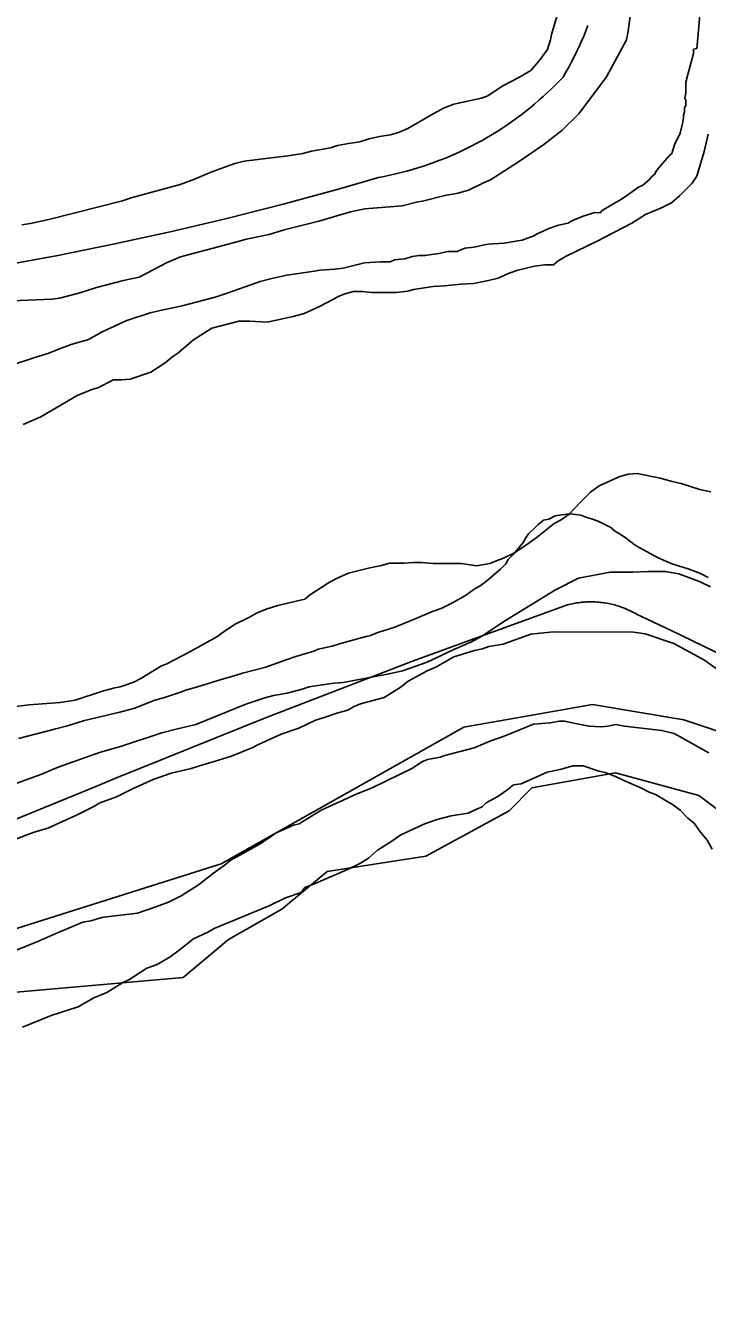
# Model space of a CAD drawing. Extents: x 3694830 to 3732949, y 415201 to 440970.
# Drawn here: x 3702929 to 3703221, y 429606 to 430156 of the extents above; entities that cross this region are included whole.
import ezdxf

# ---------------------------------------------------------------- set-up
doc = ezdxf.new("R2010")
doc.units = 0
for name, color, linetype in [('V-ROAD-CNTR', 7, 'Continuous'), ('V-SITE-VEGE', 7, 'Continuous'), ('V-TOPO-SHOR', 7, 'Continuous')]:
    doc.layers.add(name, color=color, linetype=linetype)

msp = doc.modelspace()

# ---------------------------------------------------------------- linework, layer by layer
at = {"layer": 'V-ROAD-CNTR'}
for points in [[(3703169.8, 430155.71), (3703168.92, 430153.42), (3703167.98, 430151.14), (3703167.02, 430148.89), (3703166.01, 430146.65), (3703164.96, 430144.42), (3703163.88, 430142.22), (3703162.75, 430140.04), (3703161.59, 430137.87), (3703160.39, 430135.73), (3703159.15, 430133.61), (3703157.84, 430132.23), (3703156.1, 430130.45), (3703154.34, 430128.7), (3703152.54, 430126.99), (3703150.71, 430125.3), (3703148.85, 430123.65), (3703146.96, 430122.03), (3703145.05, 430120.44), (3703143.11, 430118.89), (3703141.14, 430117.37), (3703139.14, 430115.89), (3703137.12, 430114.44), (3703135.07, 430113.03), (3703133, 430111.65), (3703130.91, 430110.3), (3703128.79, 430109), (3703126.65, 430107.73), (3703124.49, 430106.5), (3703122.31, 430105.31), (3703120.11, 430104.16), (3703117.88, 430103.04), (3703115.64, 430101.97), (3703113.38, 430100.93), (3703111.1, 430099.93), (3703108.81, 430098.97), (3703106.5, 430098.06), (3703104.17, 430097.18), (3703101.83, 430096.34), (3703099.47, 430095.55), (3703097.1, 430094.79), (3703094.72, 430094.08), (3703092.32, 430093.41), (3703089.92, 430092.78), (3703087.5, 430092.2), (3703085.07, 430091.65), (3703082.64, 430091.15), (3703080.2, 430090.69), (3703080.2, 430090.69), (3703063.52, 430085.86), (3703039.5, 430079.29), (3703015.37, 430073.13), (3702991.14, 430067.4), (3702966.81, 430062.08), (3702942.39, 430057.19), (3702917.9, 430052.73)], [(3702768.66, 429752.34), (3702959.33, 429830.29), (3702959.33, 429830.29), (3702968.24, 429833.99), (3703031.89, 429859.67), (3703095.97, 429884.26), (3703161.08, 429907.92), (3703161.73, 429908.09), (3703162.39, 429908.25), (3703163.06, 429908.39), (3703163.72, 429908.53), (3703164.39, 429908.65), (3703165.05, 429908.76), (3703165.72, 429908.86), (3703166.39, 429908.94), (3703167.07, 429909.02), (3703167.74, 429909.08), (3703168.42, 429909.13), (3703169.09, 429909.17), (3703169.77, 429909.2), (3703170.44, 429909.22), (3703171.12, 429909.22), (3703171.8, 429909.21), (3703172.47, 429909.2), (3703173.15, 429909.17), (3703173.83, 429909.12), (3703174.5, 429909.07), (3703175.17, 429909), (3703175.85, 429908.92), (3703176.52, 429908.83), (3703177.19, 429908.73)], [(3703177.19, 429908.73), (3703177.85, 429908.62), (3703178.52, 429908.49), (3703179.18, 429908.36), (3703179.84, 429908.21), (3703180.5, 429908.05), (3703181.16, 429907.88), (3703181.81, 429907.7), (3703182.46, 429907.5), (3703183.1, 429907.3), (3703183.74, 429907.08), (3703184.38, 429906.85), (3703185.01, 429906.61), (3703185.64, 429906.36), (3703186.27, 429906.1), (3703186.89, 429905.84), (3703187.5, 429905.55), (3703188.11, 429905.26), (3703188.72, 429904.96), (3703189.32, 429904.64), (3703189.91, 429904.32), (3703190.5, 429903.98), (3703205.08, 429897.1), (3703301.83, 429850.23)]]:
    msp.add_lwpolyline(points, dxfattribs=at)
at = {"layer": 'V-SITE-VEGE'}
for points in [[(3702920.13, 430037.76), (3702940.74, 430038.68), (3702943.78, 430039.01), (3702952.58, 430041.34), (3702959.69, 430043.67), (3702971.2, 430046.67), (3702977.96, 430047.99), (3702989.81, 430054.36), (3702995.57, 430056.7), (3703020.27, 430063.35), (3703023.65, 430064.35), (3703033.46, 430066.34), (3703039.89, 430068.34), (3703054.78, 430071.99), (3703068.31, 430075.99), (3703074.4, 430077.32), (3703090.29, 430078.6), (3703097.06, 430080.26), (3703099.08, 430080.59), (3703108.56, 430082.92), (3703114.31, 430083.9), (3703118.71, 430085.24), (3703124.8, 430088.25), (3703128.19, 430089.59), (3703140.05, 430097.31), (3703150.9, 430104.7), (3703158.69, 430110.75), (3703165.82, 430117.82), (3703177.72, 430133.65), (3703186.23, 430149.5), (3703186.93, 430153.21), (3703187.97, 430160.64)], [(3703157.27, 430162.33), (3703154.18, 430151.86), (3703153.83, 430149.5), (3703152.46, 430145.45), (3703149.41, 430141.07), (3703145.33, 430136.36), (3703140.25, 430133.34), (3703133.13, 430129.65), (3703127.04, 430125.62), (3703124.33, 430124.62), (3703112.49, 430121.97), (3703108.08, 430120.29), (3703102.67, 430117.28), (3703092.84, 430111.58), (3703088.78, 430109.9), (3703085.39, 430108.9), (3703080.66, 430108.25), (3703076.26, 430107.25), (3703072.2, 430105.92), (3703067.47, 430105.26), (3703062.73, 430104.27), (3703059.69, 430103.27), (3703051.57, 430101.95), (3703047.85, 430100.95), (3703041.42, 430099.97), (3703022.83, 430097.68), (3703018.77, 430096.68), (3703008.95, 430093.01), (3703001.5, 430090), (3702995.41, 430087.66), (3702974.43, 430082), (3702970.71, 430080.67), (3702939.24, 430072.69), (3702931.46, 430071.03), (3702927.74, 430070.37)], [(3703221.21, 430109.13), (3703219.49, 430101.7), (3703216.4, 430091.24), (3703214.36, 430088.21), (3703208.93, 430082.82), (3703205.54, 430079.8), (3703201.47, 430077.79), (3703194.36, 430074.77), (3703188.6, 430071.08), (3703173.7, 430063.37), (3703160.49, 430057.01), (3703157.1, 430054.99), (3703155.07, 430053.31)], [(3703155.07, 430053.31), (3703151.35, 430053.33), (3703146.95, 430052.67), (3703139.85, 430051.01), (3703136.13, 430049.68), (3703131.39, 430047.67), (3703127.33, 430046.67), (3703120.9, 430045.35), (3703115.5, 430045.03), (3703108.39, 430044.39), (3703103.66, 430044.07), (3703095.21, 430042.76), (3703092.84, 430042.09), (3703087.77, 430041.43), (3703077.29, 430041.48), (3703073.23, 430041.84), (3703069.52, 430041.85), (3703065.8, 430040.85), (3703063.42, 430039.85), (3703054.96, 430035.49), (3703048.52, 430032.48), (3703043.79, 430031.15), (3703032.62, 430028.83), (3703025.19, 430029.2), (3703020.46, 430029.22), (3703008.96, 430026.23), (3703001.16, 430021.19), (3702994.38, 430015.48), (3702992.35, 430014.13), (3702988.96, 430011.44), (3702982.85, 430007.41), (3702974.06, 430004.41), (3702970.34, 430004.09), (3702966.96, 430004.1), (3702960.18, 430000.75), (3702958.15, 430000.08), (3702951.38, 429997.41), (3702935.8, 429988.35), (3702928.35, 429985)], [(3702920.44, 429863.91), (3702930.92, 429865.22), (3702944.11, 429866.18), (3702950.53, 429867.17), (3702962.71, 429871.17), (3702967.45, 429872.5), (3702969.82, 429872.83), (3702975.57, 429874.83), (3702978.62, 429876.51), (3702987.43, 429881.88), (3702989.46, 429882.54), (3702998.95, 429887.58), (3703011.14, 429894.28), (3703015.21, 429897.3), (3703018.94, 429899.65), (3703025.03, 429902.67), (3703028.08, 429904.35), (3703032.14, 429906.02), (3703037.22, 429907.69), (3703048.73, 429910.34), (3703050.76, 429912.02), (3703058.89, 429917.4), (3703062.62, 429919.41), (3703067.36, 429921.41), (3703076.49, 429923.74), (3703081.57, 429924.73), (3703084.95, 429925.73), (3703091.03, 429925.71), (3703095.09, 429926.03), (3703098.81, 429926.01), (3703103.54, 429925.65), (3703115.7, 429925.6), (3703122.12, 429924.56), (3703127.87, 429925.55), (3703130.92, 429926.89), (3703133.63, 429927.89), (3703138.37, 429930.24), (3703144.47, 429934.27), (3703148.2, 429936.95), (3703155.32, 429942.67), (3703158.37, 429944.35), (3703161.75, 429946.7), (3703166.51, 429951.74), (3703170.92, 429956.12), (3703174.65, 429958.81), (3703183.46, 429962.83), (3703187.18, 429963.82), (3703190.89, 429964.15), (3703200.69, 429962.08), (3703205.75, 429960.7), (3703210.14, 429959.67)], [(3703210.14, 429959.67), (3703217.56, 429957.27), (3703222.29, 429956.24)], [(3703179.22, 429921.95), (3703165.69, 429919.3), (3703155.87, 429914.28), (3703134.52, 429901.19), (3703124.36, 429894.47), (3703119.95, 429892.13), (3703112.5, 429888.78), (3703100.99, 429883.42), (3703090.5, 429879.75), (3703084.75, 429878.42), (3703065.13, 429874.79), (3703061.07, 429874.47), (3703054.31, 429873.48), (3703050.59, 429872.82), (3703047.54, 429871.82), (3703041.12, 429870.16), (3703035.37, 429869.17), (3703031.65, 429868.17), (3703023.52, 429865.5), (3703002.19, 429856.81), (3702993.74, 429854.82), (3702987.65, 429853.15), (3702970.39, 429847.48), (3702960.91, 429844.82), (3702943.31, 429838.47), (3702935.87, 429835.46), (3702921.31, 429830.12)], [(3703222.12, 429915.69), (3703217.73, 429917.73), (3703208.62, 429921.15), (3703202.88, 429922.19), (3703195.45, 429922.22), (3703189.02, 429921.91), (3703179.22, 429921.95)], [(3702924.25, 429807.46), (3702933.06, 429810.8), (3702938.81, 429812.47), (3702951.33, 429818.16), (3702958.79, 429821.84), (3702960.82, 429823.19), (3702968.27, 429825.86), (3702975.04, 429829.21), (3702983.84, 429833.23), (3702991.63, 429835.9), (3703000.09, 429837.89), (3703005.16, 429839.56), (3703009.9, 429840.89), (3703017.34, 429843.22), (3703026.48, 429846.9), (3703028.86, 429848.24), (3703038.68, 429852.6), (3703046.12, 429855.27), (3703053.23, 429858.62), (3703056.62, 429859.62), (3703062.37, 429861.62), (3703067.11, 429862.95), (3703069.48, 429864.29), (3703072.53, 429865.63), (3703082.68, 429868.29), (3703089.46, 429872.66), (3703092.85, 429875.34), (3703100.98, 429879.7), (3703105.04, 429881.38), (3703109.44, 429884.06), (3703112.49, 429885.74), (3703121.29, 429888.4), (3703124.67, 429889.06), (3703127.38, 429890.07), (3703133.47, 429891.05), (3703145.31, 429895.4), (3703155.12, 429896.37), (3703189.25, 429896.22), (3703194.32, 429895.53), (3703206.47, 429891.42), (3703219.62, 429884.27), (3703226.69, 429879.17)], [(3703221.48, 429844.72), (3703206.64, 429852.89), (3703201.24, 429854.27), (3703185.36, 429856.02), (3703181.65, 429856.72), (3703178.26, 429856.05), (3703175.56, 429855.73), (3703170.16, 429856.09), (3703164.41, 429857.13), (3703159.69, 429858.16), (3703157.66, 429858.17), (3703153.6, 429857.51), (3703146.5, 429856.86), (3703133.98, 429851.85), (3703128.22, 429849.85), (3703121.11, 429846.83), (3703108.59, 429843.51), (3703106.56, 429842.84), (3703101.15, 429841.85), (3703098.78, 429840.85), (3703094.71, 429838.16), (3703077.78, 429829.78), (3703070.33, 429826.78), (3703055.77, 429820.08), (3703046.29, 429814.37), (3703043.92, 429813.71), (3703036.13, 429810.36), (3703033.42, 429808.35), (3703029.35, 429805.66), (3703016.81, 429798.62), (3703014.78, 429796.93), (3703009.7, 429793.24), (3703003.25, 429788.2), (3702995.8, 429783.5), (3702990.38, 429780.82), (3702984.96, 429778.81), (3702977.18, 429776.14), (3702963.99, 429774.51), (3702961.96, 429774.18), (3702957.23, 429772.85), (3702953.84, 429772.19), (3702944.03, 429768.17), (3702934.21, 429763.82), (3702925.07, 429760.14)], [(3702928.04, 429727.37), (3702940.22, 429732.29), (3702951.84, 429736.11), (3702958.49, 429739.95), (3702964.02, 429742.14), (3702971.22, 429746.53), (3702973.44, 429747.62), (3702981.2, 429752.57), (3702985.62, 429754.21), (3702991.17, 429757.5), (3702995.05, 429760.24), (3703001.15, 429765.19), (3703007.23, 429767.93), (3703010.01, 429769.57), (3703033.81, 429779.42), (3703040.46, 429782.71), (3703047.1, 429784.89), (3703048.77, 429787.09), (3703053.19, 429788.73), (3703055.41, 429789.83), (3703067.03, 429794.75), (3703072.57, 429797.49), (3703075.9, 429799.69), (3703079.78, 429802.99), (3703085.88, 429806.83), (3703089.76, 429809.58), (3703100.28, 429814.5), (3703105.26, 429816.14), (3703111.34, 429817.77), (3703118.53, 429818.85), (3703121.86, 429820.49), (3703124.62, 429821.58), (3703126.29, 429823.23), (3703131.27, 429825.98), (3703135.15, 429828.72), (3703137.93, 429830.92), (3703141.24, 429831.46), (3703152.32, 429836.39), (3703157.85, 429837.47), (3703163.38, 429839.1), (3703167.8, 429839.08), (3703174.42, 429836.85), (3703177.19, 429836.28), (3703181.6, 429834.6), (3703184.91, 429832.93), (3703192.63, 429829.58), (3703195.94, 429827.91), (3703198.7, 429826.79), (3703206.42, 429822.34), (3703209.17, 429820.12), (3703212.47, 429816.79), (3703215.22, 429814.57), (3703217.97, 429810.69), (3703220.72, 429807.36), (3703222.91, 429803.48)]]:
    msp.add_lwpolyline(points, dxfattribs=at)
at = {"layer": 'V-TOPO-SHOR'}
for p, q in [((3703216.31, 430145.82), (3703218.41, 430169)), ((3703212.56, 430134.65), (3703214.88, 430143.74)), ((3703214.88, 430143.74), (3703214.89, 430145.57)), ((3703214.89, 430145.57), (3703216.31, 430145.82)), ((3703211.63, 430129.19), (3703211.64, 430131.46)), ((3703211.64, 430131.46), (3703212.56, 430134.65)), ((3703211.16, 430124.63), (3703211.62, 430126.91)), ((3703211.62, 430126.91), (3703211.63, 430129.19)), ((3703211.13, 430118.72), (3703211.14, 430120.54)), ((3703211.14, 430120.54), (3703211.6, 430121.45)), ((3703211.61, 430123.72), (3703211.16, 430124.63)), ((3703211.6, 430121.45), (3703211.61, 430123.72)), ((3703210.2, 430113.71), (3703210.66, 430115.99)), ((3703210.66, 430115.99), (3703210.67, 430117.35)), ((3703210.67, 430117.35), (3703211.13, 430118.72)), ((3703208.35, 430107.8), (3703209.27, 430109.62)), ((3703209.27, 430109.62), (3703210.2, 430113.71)), ((3703206.05, 430102.35), (3703206.98, 430105.07)), ((3703206.98, 430105.07), (3703208.35, 430107.8)), ((3703201.47, 430096.44), (3703204.68, 430100.07)), ((3703204.68, 430100.07), (3703205.59, 430100.98)), ((3703205.59, 430100.98), (3703206.05, 430102.35)), ((3703196.9, 430091), (3703198.27, 430091.91)), ((3703198.27, 430091.91), (3703199.18, 430093.72)), ((3703199.18, 430093.72), (3703201.47, 430096.44)), ((3703186.85, 430083.3), (3703191.41, 430086.47)), ((3703191.41, 430086.47), (3703193.24, 430087.37)), ((3703193.24, 430087.37), (3703195.98, 430089.64)), ((3703195.98, 430089.64), (3703196.9, 430091)), ((3703181.82, 430080.14), (3703183.65, 430081.04)), ((3703183.65, 430081.04), (3703186.85, 430083.3)), ((3703168.14, 430074.28), (3703172.7, 430075.62)), ((3703172.7, 430075.62), (3703174.98, 430075.61)), ((3703174.98, 430075.61), (3703175.89, 430076.52)), ((3703175.89, 430076.52), (3703181.82, 430080.14)), ((3703153.09, 430068.88), (3703157.19, 430070.22)), ((3703157.19, 430070.22), (3703161.29, 430071.12)), ((3703161.29, 430071.12), (3703162.66, 430072.02)), ((3703162.66, 430072.02), (3703164.95, 430072.93)), ((3703164.95, 430072.93), (3703168.14, 430074.28)), ((3703141.69, 430063.92), (3703146.7, 430065.72)), ((3703146.7, 430065.72), (3703148.07, 430066.62)), ((3703148.07, 430066.62), (3703150.35, 430067.52)), ((3703150.35, 430067.52), (3703153.09, 430068.88)), ((3703106.14, 430058.15), (3703109.79, 430059.04)), ((3703109.79, 430059.04), (3703113.89, 430059.03)), ((3703113.89, 430059.03), (3703115.71, 430059.93)), ((3703115.71, 430059.93), (3703117.08, 430060.38)), ((3703117.08, 430060.38), (3703121.18, 430060.81)), ((3703121.18, 430060.81), (3703124.83, 430061.71)), ((3703124.83, 430061.71), (3703127.11, 430062.16)), ((3703127.11, 430062.16), (3703133.94, 430062.58)), ((3703133.94, 430062.58), (3703138.95, 430063.47)), ((3703138.95, 430063.47), (3703141.69, 430063.92)), ((3703065.14, 430051.95), (3703074.25, 430054.19)), ((3703074.25, 430054.19), (3703081.08, 430054.61)), ((3703081.08, 430054.61), (3703085.18, 430054.6)), ((3703085.18, 430054.6), (3703087.01, 430055.5)), ((3703087.01, 430055.5), (3703091.56, 430055.93)), ((3703091.56, 430055.93), (3703093.39, 430056.38)), ((3703093.39, 430056.38), (3703094.75, 430056.83)), ((3703094.75, 430056.83), (3703097.49, 430057.27)), ((3703097.49, 430057.27), (3703098.85, 430057.27)), ((3703098.85, 430057.27), (3703100.22, 430057.26)), ((3703100.22, 430057.26), (3703102.96, 430057.71)), ((3703102.96, 430057.71), (3703106.14, 430058.15)), ((3703034.61, 430047.53), (3703040.99, 430048.87)), ((3703040.99, 430048.87), (3703052.84, 430050.64)), ((3703052.84, 430050.64), (3703055.12, 430051.08)), ((3703055.12, 430051.08), (3703061.49, 430051.51)), ((3703061.49, 430051.51), (3703065.14, 430051.95)), ((3703015.46, 430041.23), (3703023.21, 430043.93)), ((3703023.21, 430043.93), (3703029.6, 430046.18)), ((3703029.6, 430046.18), (3703034.61, 430047.53)), ((3702996.31, 430035.85), (3703004.97, 430038.09)), ((3703004.97, 430038.09), (3703010.44, 430039.43)), ((3703010.44, 430039.43), (3703015.46, 430041.23)), ((3702972.61, 430029.58), (3702982.64, 430032.72)), ((3702982.64, 430032.72), (3702988.11, 430034.06)), ((3702988.11, 430034.06), (3702994.49, 430035.4)), ((3702994.49, 430035.4), (3702996.31, 430035.85)), ((3702962.11, 430024.61), (3702965.76, 430026.42)), ((3702965.76, 430026.42), (3702972.61, 430029.58)), ((3702948.88, 430019.21), (3702956.18, 430021.45)), ((3702956.18, 430021.45), (3702962.11, 430024.61)), ((3702932.47, 430013.36), (3702939.31, 430015.6)), ((3702939.31, 430015.6), (3702943.87, 430017.41)), ((3702943.87, 430017.41), (3702948.88, 430019.21)), ((3702922.89, 430010.21), (3702932.47, 430013.36)), ((3703150.73, 429944.12), (3703148.45, 429942.31)), ((3703153.01, 429944.57), (3703150.73, 429944.12)), ((3703153.93, 429945.02), (3703153.01, 429944.57)), ((3703155.75, 429945.92), (3703153.93, 429945.02)), ((3703158.48, 429946.37), (3703155.75, 429945.92)), ((3703162.13, 429946.8), (3703158.48, 429946.37)), ((3703166.68, 429946.33), (3703162.13, 429946.8)), ((3703168.95, 429945.41), (3703166.68, 429946.33)), ((3703170.32, 429944.95), (3703168.95, 429945.41)), ((3703172.14, 429944.48), (3703170.32, 429944.95)), ((3703174.41, 429943.57), (3703172.14, 429944.48)), ((3703179.86, 429940.81), (3703174.41, 429943.57)), ((3703144.33, 429938.23), (3703143.42, 429936.87)), ((3703145.25, 429939.14), (3703144.33, 429938.23)), ((3703146.62, 429940.5), (3703145.25, 429939.14)), ((3703148.45, 429942.31), (3703146.62, 429940.5)), ((3703180.77, 429939.9), (3703179.86, 429940.81)), ((3703184.4, 429937.6), (3703180.77, 429939.9)), ((3703142.04, 429934.6), (3703140.21, 429932.33)), ((3703143.42, 429936.87), (3703142.04, 429934.6)), ((3703186.22, 429936.23), (3703184.4, 429937.6)), ((3703189.4, 429933.94), (3703186.22, 429936.23)), ((3703190.76, 429933.02), (3703189.4, 429933.94)), ((3703194.85, 429930.73), (3703190.76, 429933.02)), ((3703135.64, 429927.34), (3703134.72, 429925.52)), ((3703137.47, 429929.15), (3703135.64, 429927.34)), ((3703140.21, 429932.33), (3703137.47, 429929.15)), ((3703199.84, 429927.98), (3703194.85, 429930.73)), ((3703205.3, 429925.68), (3703199.84, 429927.98)), ((3703132.43, 429923.25), (3703126.49, 429918.27)), ((3703134.72, 429925.52), (3703132.43, 429923.25)), ((3703206.66, 429925.21), (3703205.3, 429925.68)), ((3703210.75, 429923.83), (3703206.66, 429925.21)), ((3703212.57, 429923.37), (3703210.75, 429923.83)), ((3703214.85, 429922.45), (3703212.57, 429923.37)), ((3703217.57, 429921.53), (3703214.85, 429922.45)), ((3703221.21, 429919.69), (3703217.57, 429921.53)), ((3703123.75, 429916.01), (3703121.92, 429915.1)), ((3703126.49, 429918.27), (3703123.75, 429916.01)), ((3703117.36, 429911.94), (3703111.88, 429908.77)), ((3703120.55, 429914.2), (3703117.36, 429911.94)), ((3703121.92, 429915.1), (3703120.55, 429914.2)), ((3703103.67, 429905.16), (3703095.91, 429902.01)), ((3703105.04, 429905.61), (3703103.67, 429905.16)), ((3703107.32, 429906.51), (3703105.04, 429905.61)), ((3703111.88, 429908.77), (3703107.32, 429906.51)), ((3703092.72, 429900.66), (3703087.25, 429898.41)), ((3703095.91, 429902.01), (3703092.72, 429900.66)), ((3703074.93, 429894.36), (3703071.29, 429893.46)), ((3703076.76, 429894.8), (3703074.93, 429894.36)), ((3703079.95, 429896.16), (3703076.76, 429894.8)), ((3703087.25, 429898.41), (3703079.95, 429896.16)), ((3703054.42, 429888.98), (3703052.6, 429888.08)), ((3703060.35, 429890.32), (3703054.42, 429888.98)), ((3703063.54, 429891.22), (3703060.35, 429890.32)), ((3703071.29, 429893.46), (3703063.54, 429891.22)), ((3703040.74, 429884.49), (3703034.81, 429882.24)), ((3703044.85, 429885.84), (3703040.74, 429884.49)), ((3703052.6, 429888.08), (3703044.85, 429885.84)), ((3703022.05, 429878.65), (3703017.49, 429877.3)), ((3703032.08, 429881.34), (3703022.05, 429878.65)), ((3703034.81, 429882.24), (3703032.08, 429881.34)), ((3703002.9, 429872.81), (3702999.25, 429871.92)), ((3703012.93, 429875.95), (3703002.9, 429872.81)), ((3703017.49, 429877.3), (3703012.93, 429875.95)), ((3702984.21, 429866.97), (3702976, 429863.82)), ((3702988.77, 429868.32), (3702984.21, 429866.97)), ((3702995.6, 429870.56), (3702988.77, 429868.32)), ((3702997.88, 429871.47), (3702995.6, 429870.56)), ((3702999.25, 429871.92), (3702997.88, 429871.47)), ((3702965.97, 429861.13), (3702963.69, 429860.69)), ((3702969.61, 429862.02), (3702965.97, 429861.13)), ((3702976, 429863.82), (3702969.61, 429862.02)), ((3702947.28, 429856.2), (3702942.26, 429854.86)), ((3702954.57, 429858.45), (3702947.28, 429856.2)), ((3702963.69, 429860.69), (3702954.57, 429858.45)), ((3702942.26, 429854.86), (3702926.31, 429850.83))]:
    msp.add_line(p, q, dxfattribs=at)
for points in [[(3703249.63, 429845.85), (3703210.72, 429858.83), (3703171.8, 429865.31), (3703116.67, 429855.58), (3703012.9, 429797.21), (3702889.67, 429758.3), (3702808.59, 429732.35), (3702763.19, 429706.41), (3702727.52, 429680.47), (3702685.36, 429661.01), (3702649.69, 429654.52), (3702581.59, 429651.28), (3702532.95, 429654.52), (3702490.79, 429661.01), (3702458.36, 429673.98), (3702435.66, 429699.92), (3702422.69, 429732.35), (3702412.96, 429826.4), (3702387.02, 429939.9), (3702341.62, 430147.44)], [(3702636.72, 429605.88), (3702695.09, 429625.34), (3702776.17, 429667.49), (3702815.08, 429696.68), (3702834.54, 429706.41), (3702873.45, 429716.14), (3702905.88, 429732.35), (3702922.1, 429742.08), (3702996.68, 429748.57), (3703016.14, 429764.78), (3703038.84, 429777.75), (3703058.3, 429793.97), (3703100.46, 429800.45), (3703136.13, 429819.91), (3703145.86, 429829.64), (3703181.53, 429836.13), (3703217.2, 429826.4), (3703243.14, 429806.94)]]:
    msp.add_lwpolyline(points, dxfattribs=at)

doc.saveas('drawing.dxf')
